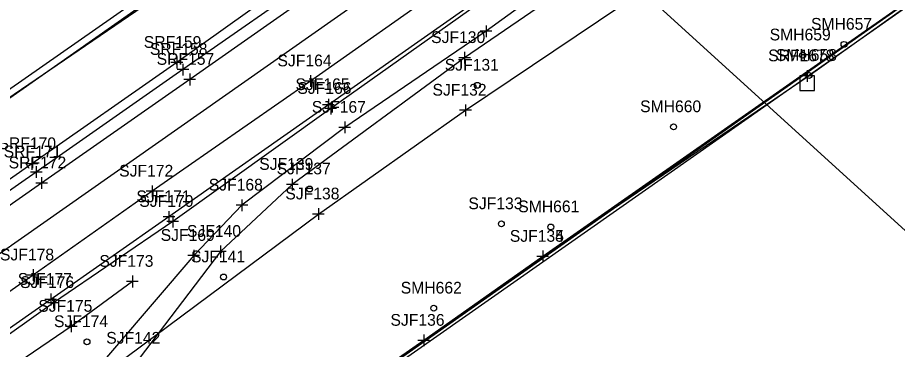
# Model space of a CAD drawing. Extents: x 941041 to 969446, y 397014 to 416764.
# Drawn here: x 953517.5 to 953817.3, y 404316.6 to 404429.6 of the extents above; entities that cross this region are included whole.
import ezdxf

# ---------------------------------------------------------------- set-up
doc = ezdxf.new("R2010")
doc.units = 0
for name, color, linetype in [('SURVEY - CENTERLINE - Preliminary', 7, 'Continuous'), ('SURVEY - DRAINAGE - Area Shapes', 7, 'Continuous'), ('SURVEY - DTM - Breaklines', 7, 'Continuous'), ('SURVEY - DTM - Breaklines - Points - Locators', 7, 'Continuous'), ('SURVEY - DTM - Breaklines - Points - Numbers', 7, 'Continuous'), ('SURVEY - DTM - Spot Points - Locators', 7, 'Continuous'), ('SURVEY - DTM - Spot Points - Point Numbers', 7, 'Continuous'), ('SURVEY - DTM GRAPHICS - Boundary Line', 7, 'Continuous'), ('SURVEY - NON-TRANSPORTATION - Features', 7, 'Continuous'), ('SURVEY - NON-TRANSPORTATION - Features - Points - Locators', 7, 'Continuous'), ('SURVEY - NON-TRANSPORTATION - Features - Points - Numbers', 7, 'Continuous'), ('SURVEY - PROPERTY - ROW Lines', 7, 'Continuous'), ('SURVEY - PROPERTY - ROW Markers - Points - Locators', 7, 'Continuous'), ('SURVEY - PROPERTY - ROW Markers - Points - Numbers', 7, 'Continuous'), ('SURVEY - PROPERTY - ROW Markers with Text', 7, 'Continuous'), ('SURVEY - TRANSPORTATION - Features', 7, 'Continuous'), ('SURVEY - TRANSPORTATION - Features - Points - Locators', 7, 'Continuous'), ('SURVEY - TRANSPORTATION - Features - Points - Numbers', 7, 'Continuous'), ('SURVEY - TRANSPORTATION - Roads', 7, 'Continuous'), ('SURVEY - TRANSPORTATION - Roads - Points - Locators', 7, 'Continuous'), ('SURVEY - TRANSPORTATION - Roads - Points - Numbers', 7, 'Continuous'), ('SURVEY - VEGETATION - Features - Points - Locators', 7, 'Continuous'), ('SURVEY - VEGETATION - Features - Points - Numbers', 7, 'Continuous'), ('SURVEY - VEGETATION - Features with Text', 7, 'Continuous')]:
    doc.layers.add(name, color=color, linetype=linetype)

msp = doc.modelspace()

# ---------------------------------------------------------------- linework, layer by layer
at = {"layer": 'SURVEY - CENTERLINE - Preliminary'}
msp.add_line((950966.25, 402614.81), (953884.31, 404661.52), dxfattribs=at)
msp.add_line((950966.25, 402614.81), (953884.31, 404661.52), dxfattribs=at)
msp.add_line((950966.25, 402614.81), (953884.31, 404661.52), dxfattribs=at)
at = {"layer": 'SURVEY - DRAINAGE - Area Shapes'}
msp.add_lwpolyline([(954050.98, 404130.56), (953837.45, 404341.16), (953706.36, 404460.47), (953686.21, 404471.93), (953450.22, 404306.36), (952524.78, 403657.05)], dxfattribs=at)
at = {"layer": 'SURVEY - DTM - Breaklines'}
for points in [[(953883.69, 404663.04), (953839.24, 404630.89), (953791.17, 404596.04), (953744.31, 404563.82), (953696.75, 404531.75), (953651.72, 404498.86), (953606.38, 404468.15), (953556.11, 404434.09), (953507.9, 404400.44), (953458.58, 404365.63), (953409.93, 404330.34)], [(953885.68, 404660.84), (953840.72, 404627.95), (953792.94, 404593.77), (953745.42, 404561.76), (953698.67, 404528.77), (953653.27, 404496.86), (953608.47, 404466.02), (953557.75, 404431.71), (953509.03, 404398.54), (953460.14, 404363.38), (953411.39, 404328.38)], [(953923.28, 404599.55), (953876.94, 404567.21), (953829.38, 404532.12), (953777.71, 404496.55), (953729.61, 404463.05), (953677.11, 404424.98), (953628.97, 404392.23), (953593.9, 404365.72), (953577.48, 404348.57), (953495.56, 404253.05)], [(953930.5, 404594.79), (953899.28, 404573.09), (953853.92, 404543.05), (953843.46, 404534.82), (953797.38, 404504.4), (953755.05, 404474.71), (953712.83, 404445.46), (953669.81, 404415.98), (953611.07, 404372.77), (953586.59, 404349.95), (953558.91, 404313.55), (953497.8, 404249.13), (953473.51, 404228.83), (953446.86, 404209.01), (953450.01, 404200.36), (953460.86, 404196.95), (953466.73, 404189.97)], [(953556.56, 404339.74), (953535.74, 404324.43), (953482.12, 404288), (953459.18, 404270.43), (953407.19, 404234.9), (953372.81, 404211.16)]]:
    msp.add_lwpolyline(points, dxfattribs=at)
at = {"layer": 'SURVEY - DTM - Breaklines - Points - Locators'}
for p, q in [((953679.11, 404424.98), (953675.11, 404424.98)), ((953677.11, 404426.98), (953677.11, 404422.98)), ((953671.81, 404415.98), (953667.81, 404415.98)), ((953669.81, 404417.98), (953669.81, 404413.98)), ((953630.97, 404392.23), (953626.97, 404392.23)), ((953628.97, 404394.23), (953628.97, 404390.23)), ((953611.07, 404374.77), (953611.07, 404370.77)), ((953613.07, 404372.77), (953609.07, 404372.77)), ((953593.9, 404367.72), (953593.9, 404363.72)), ((953595.9, 404365.72), (953591.9, 404365.72)), ((953577.48, 404350.57), (953577.48, 404346.57)), ((953588.59, 404349.95), (953584.59, 404349.95)), ((953586.59, 404351.95), (953586.59, 404347.95)), ((953579.48, 404348.57), (953575.48, 404348.57)), ((953556.56, 404341.74), (953556.56, 404337.74)), ((953558.56, 404339.74), (953554.56, 404339.74)), ((953535.74, 404326.43), (953535.74, 404322.43)), ((953537.74, 404324.43), (953533.74, 404324.43))]:
    msp.add_line(p, q, dxfattribs=at)
at = {"layer": 'SURVEY - DTM - Spot Points - Locators'}
for centre in [(953799.1, 404420.52), (953785.02, 404416.88), (953787.18, 404409.93), (953674.14, 404406.57), (953741.03, 404392.42), (953616.98, 404371.24), (953682.34, 404359.37), (953699.17, 404358.32), (953587.64, 404341.26), (953659.28, 404330.63), (953541.1, 404319.19)]:
    msp.add_circle(centre, 1, dxfattribs=at)
at = {"layer": 'SURVEY - DTM GRAPHICS - Boundary Line'}
msp.add_lwpolyline([(953513.57, 404220.43), (953655.88, 404319.66), (953696.45, 404348.27), (953787.18, 404409.93), (953933.92, 404514.34), (953978, 404545.36), (953953.37, 404554.61), (953940, 404588.29), (953930.5, 404594.79), (953923.28, 404599.55), (953918.44, 404605.51), (953917.37, 404606.65), (953912.33, 404615.61), (953902.72, 404637.94)], dxfattribs=at)
at = {"layer": 'SURVEY - NON-TRANSPORTATION - Features'}
msp.add_lwpolyline([(953978, 404545.36), (953933.92, 404514.34), (953696.45, 404348.27), (953696.45, 404348.27), (953655.88, 404319.66), (953513.57, 404220.43), (953466.74, 404188.39)], dxfattribs=at)
at = {"layer": 'SURVEY - NON-TRANSPORTATION - Features - Points - Locators'}
for p, q in [((953696.45, 404350.27), (953696.45, 404346.27)), ((953696.45, 404350.27), (953696.45, 404346.27)), ((953698.45, 404348.27), (953694.45, 404348.27)), ((953698.45, 404348.27), (953694.45, 404348.27)), ((953657.88, 404319.66), (953653.88, 404319.66)), ((953655.88, 404321.66), (953655.88, 404317.66))]:
    msp.add_line(p, q, dxfattribs=at)
at = {"layer": 'SURVEY - PROPERTY - ROW Lines'}
msp.add_line((952368.92, 403415.42), (953970.44, 404538.71), dxfattribs=at)
at = {"layer": 'SURVEY - PROPERTY - ROW Markers - Points - Locators'}
for p, q in [((953788.5, 404409.76), (953784.5, 404409.76)), ((953786.5, 404411.76), (953786.5, 404407.76))]:
    msp.add_line(p, q, dxfattribs=at)
at = {"layer": 'SURVEY - PROPERTY - ROW Markers with Text'}
msp.add_lwpolyline([(953786.5, 404409.76), (953784, 404409.76), (953784, 404404.76), (953789, 404404.76), (953789, 404409.76)], close=True, dxfattribs=at)
at = {"layer": 'SURVEY - TRANSPORTATION - Features'}
for points in [[(953898.36, 404644.24), (953852.94, 404612.35), (953804.92, 404577.81), (953756.7, 404544.88), (953709.89, 404511.14), (953665.52, 404480.77), (953619.89, 404448.73), (953571.72, 404414.34), (953522.34, 404379.83), (953473.43, 404345.59), (953425.03, 404311.48), (953376.74, 404277.44), (953331.82, 404246.3), (953285.64, 404214.9), (953239.25, 404182.51), (953188.82, 404146.7), (953139.07, 404111.93), (953091.16, 404078.74), (953044.12, 404045.63), (952994.26, 404010.63)], [(953918.44, 404605.51), (953871.93, 404572.47), (953825.16, 404539.29), (953772.92, 404502.69), (953725.65, 404469.57), (953671.12, 404431.98), (953624.16, 404398.66), (953570.35, 404360.17), (953529.67, 404332.52), (953477.08, 404295.12), (953452.64, 404278.33), (953404.53, 404245.13), (953366.78, 404218.04)]]:
    msp.add_lwpolyline(points, dxfattribs=at)
at = {"layer": 'SURVEY - TRANSPORTATION - Features - Points - Locators'}
for p, q in [((953571.72, 404416.34), (953571.72, 404412.34)), ((953573.72, 404414.34), (953569.72, 404414.34)), ((953624.16, 404400.66), (953624.16, 404396.66)), ((953626.16, 404398.66), (953622.16, 404398.66)), ((953524.34, 404379.83), (953520.34, 404379.83)), ((953522.34, 404381.83), (953522.34, 404377.83)), ((953570.35, 404362.17), (953570.35, 404358.17)), ((953572.35, 404360.17), (953568.35, 404360.17)), ((953529.67, 404334.52), (953529.67, 404330.52)), ((953531.67, 404332.52), (953527.67, 404332.52))]:
    msp.add_line(p, q, dxfattribs=at)
at = {"layer": 'SURVEY - TRANSPORTATION - Roads'}
for points in [[(953900.62, 404641.5), (953855.22, 404609.45), (953807.02, 404575.69), (953758.99, 404542.01), (953711.75, 404508.82), (953668.09, 404478.06), (953621.84, 404445.43), (953573.82, 404411.95), (953523.8, 404377.02), (953475.53, 404343.33), (953426.53, 404308.93), (953378.51, 404275.3), (953333.58, 404243.9), (953288.55, 404212.21), (953241.33, 404178.78), (953191.41, 404143.85), (953140.87, 404108.55), (953093.94, 404075.57), (953046.11, 404041.98), (952997.22, 404007.75)], [(953902.72, 404637.94), (953857.45, 404606.12), (953808.81, 404571.8), (953761.55, 404538.67), (953714.57, 404505.72), (953670.63, 404474.8), (953623.35, 404441.74), (953576.1, 404408.57), (953525.65, 404373.27), (953477.92, 404339.82), (953428.19, 404304.98), (953380.75, 404271.81), (953335.05, 404239.73), (953288.64, 404207.14), (953242.9, 404175.1), (953193.89, 404141.01), (953142.58, 404104.93), (953096.45, 404072.54), (953047.38, 404038.13), (952999.67, 404004.66)], [(953912.33, 404615.61), (953865.26, 404582.3), (953819.57, 404550.16), (953767.19, 404513.26), (953718.04, 404478.91), (953664.43, 404441.32), (953617.26, 404408.04), (953563.31, 404370.48), (953522.75, 404341.92), (953471.46, 404306.09), (953445.64, 404287.99), (953397.8, 404254.2), (953360.06, 404227.77)], [(953917.37, 404606.65), (953870.42, 404573.23), (953824.67, 404541.2), (953771.76, 404503.86), (953724.46, 404470.77), (953670.22, 404432.73), (953623.39, 404399.95), (953569.03, 404361.75), (953528.76, 404333.61), (953476.11, 404296.68), (953450.98, 404278.84), (953404.05, 404246.19), (953365.7, 404219.13)]]:
    msp.add_lwpolyline(points, dxfattribs=at)
at = {"layer": 'SURVEY - TRANSPORTATION - Roads - Points - Locators'}
for p, q in [((953573.82, 404413.95), (953573.82, 404409.95)), ((953575.82, 404411.95), (953571.82, 404411.95)), ((953576.1, 404410.57), (953576.1, 404406.57)), ((953617.26, 404410.04), (953617.26, 404406.04)), ((953578.1, 404408.57), (953574.1, 404408.57)), ((953619.26, 404408.04), (953615.26, 404408.04)), ((953623.39, 404401.95), (953623.39, 404397.95)), ((953625.39, 404399.95), (953621.39, 404399.95)), ((953525.8, 404377.02), (953521.8, 404377.02)), ((953523.8, 404379.02), (953523.8, 404375.02)), ((953525.65, 404375.27), (953525.65, 404371.27)), ((953527.65, 404373.27), (953523.65, 404373.27)), ((953565.31, 404370.48), (953561.31, 404370.48)), ((953563.31, 404372.48), (953563.31, 404368.48)), ((953571.03, 404361.75), (953567.03, 404361.75)), ((953569.03, 404363.75), (953569.03, 404359.75)), ((953522.75, 404343.92), (953522.75, 404339.92)), ((953524.75, 404341.92), (953520.75, 404341.92)), ((953528.76, 404335.61), (953528.76, 404331.61)), ((953530.76, 404333.61), (953526.76, 404333.61))]:
    msp.add_line(p, q, dxfattribs=at)
at = {"layer": 'SURVEY - VEGETATION - Features - Points - Locators'}
for p, q in [((953672.1, 404398.06), (953668.1, 404398.06)), ((953670.1, 404400.06), (953670.1, 404396.06)), ((953619.99, 404364.71), (953619.99, 404360.71)), ((953621.99, 404362.71), (953617.99, 404362.71))]:
    msp.add_line(p, q, dxfattribs=at)
at = {"layer": 'SURVEY - VEGETATION - Features with Text'}
for points in [[(953493.95, 404269.02), (953619.99, 404362.71), (953670.1, 404398.06), (953723.08, 404433.68), (953766.8, 404464.07), (953851.45, 404519.5), (953865.64, 404528.02), (953910.6, 404557.74), (953935, 404570.53)], [(953978, 404545.36), (952376.77, 403420.76)]]:
    msp.add_lwpolyline(points, dxfattribs=at)

# ---------------------------------------------------------------- texts
at = {"layer": 'SURVEY - DTM - Breaklines - Points - Numbers'}
for s, p in [('SJF130', (953658.4, 404420.98)), ('SJF167', (953617.73, 404397.23)), ('SJF139', (953599.81, 404377.77)), ('SJF168', (953582.61, 404370.72)), ('SJF140', (953575.17, 404354.95)), ('SJF169', (953566.22, 404353.57)), ('SJF173', (953545.32, 404344.74)), ('SJF175', (953524.5, 404329.43)), ('SJF142', (953547.67, 404318.55))]:
    msp.add_text(s, height=4, dxfattribs=at).set_placement(p)
at = {"layer": 'SURVEY - DTM - Spot Points - Point Numbers'}
for s, p in [('SMH657', (953787.86, 404425.52)), ('SMH659', (953773.77, 404421.88)), ('SMH658', (953775.89, 404414.93)), ('SJF131', (953663.05, 404411.57)), ('SMH660', (953729.62, 404397.42)), ('SJF137', (953605.74, 404376.24)), ('SJF133', (953671.1, 404364.37)), ('SMH661', (953688.09, 404363.32)), ('SJF141', (953576.56, 404346.26)), ('SMH662', (953648.04, 404335.63)), ('SJF174', (953529.86, 404324.19))]:
    msp.add_text(s, height=4, dxfattribs=at).set_placement(p)
at = {"layer": 'SURVEY - NON-TRANSPORTATION - Features - Points - Numbers'}
for s, p in [('SJF135', (953685.21, 404353.27)), ('SJF134', (953685.21, 404353.27)), ('SJF136', (953644.53, 404324.66))]:
    msp.add_text(s, height=4, dxfattribs=at).set_placement(p)
at = {"layer": 'SURVEY - PROPERTY - ROW Markers - Points - Numbers'}
msp.add_text('SRF1678', height=4, dxfattribs=at).set_placement((953773.26, 404414.76))
at = {"layer": 'SURVEY - TRANSPORTATION - Features - Points - Numbers'}
for s, p in [('SRF159', (953560.46, 404419.34)), ('SJF166', (953612.81, 404403.66)), ('SRF170', (953510.93, 404384.83)), ('SJF170', (953558.94, 404365.17)), ('SJF176', (953518.32, 404337.52))]:
    msp.add_text(s, height=4, dxfattribs=at).set_placement(p)
at = {"layer": 'SURVEY - TRANSPORTATION - Roads - Points - Numbers'}
for s, p in [('SRF158', (953562.54, 404416.95)), ('SRF157', (953564.86, 404413.57)), ('SJF164', (953606.02, 404413.04)), ('SJF165', (953612.15, 404404.95)), ('SRF171', (953512.72, 404382.02)), ('SRF172', (953514.41, 404378.27)), ('SJF172', (953552.07, 404375.48)), ('SJF171', (953557.95, 404366.75)), ('SJF178', (953511.46, 404346.92)), ('SJF177', (953517.52, 404338.61))]:
    msp.add_text(s, height=4, dxfattribs=at).set_placement(p)
at = {"layer": 'SURVEY - VEGETATION - Features - Points - Numbers'}
for s, p in [('SJF132', (953658.86, 404403.06)), ('SJF138', (953608.71, 404367.71))]:
    msp.add_text(s, height=4, dxfattribs=at).set_placement(p)

doc.saveas('drawing.dxf')
